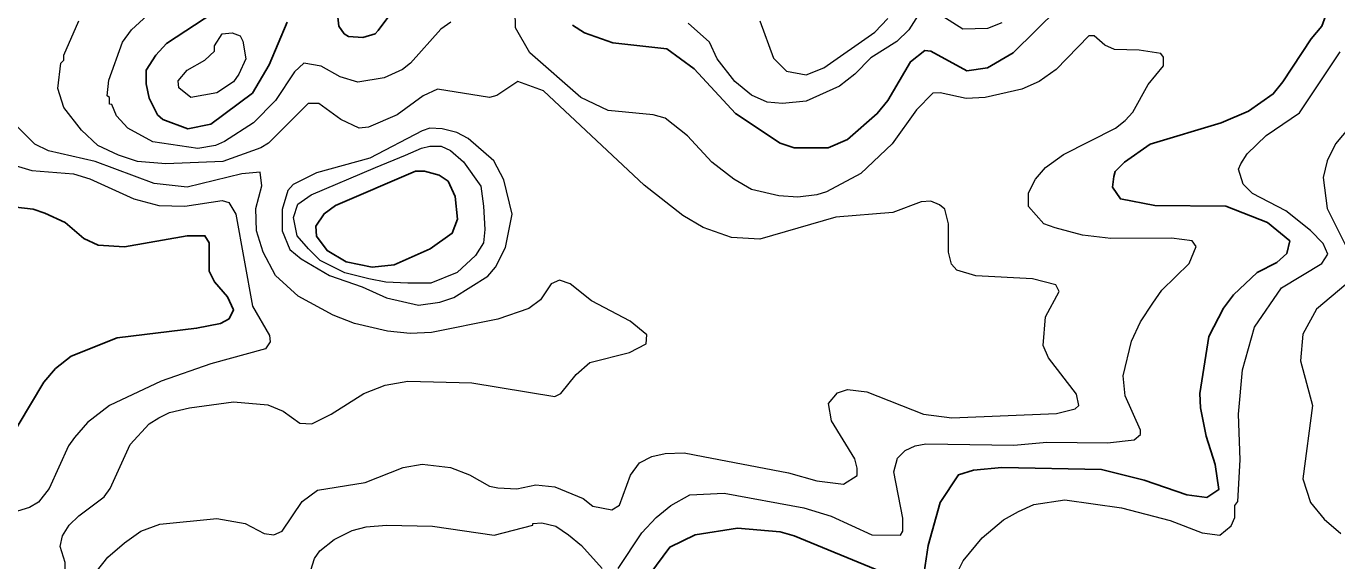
# Model space of a CAD drawing. Extents: x 423 to 448.8, y 7456.3 to 7484.
# Drawn here: x 431.771 to 433.481, y 7472.442 to 7473.139 of the extents above; entities that cross this region are included whole.
import ezdxf

# ---------------------------------------------------------------- set-up
doc = ezdxf.new("R2010")
doc.units = 0
doc.header["$LTSCALE"] = 0.032
doc.layers.add('1', color=7, linetype='Continuous', lineweight=25)
doc.layers.add('2', color=7, linetype='Continuous', lineweight=13)

msp = doc.modelspace()

# ---------------------------------------------------------------- linework, layer by layer
at = {"layer": '1'}
for points in [[(432.2444, 7473.152), (432.2305, 7473.1334), (432.2266, 7473.1288), (432.2104, 7473.1242), (432.1919, 7473.1257), (432.1864, 7473.1288), (432.1795, 7473.1389), (432.1756, 7473.1706)], [(432.9429, 7472.4273), (432.9483, 7472.4621), (432.9638, 7472.5178), (432.9877, 7472.5541), (433.0071, 7472.5603), (433.0442, 7472.5634), (433.1741, 7472.5611), (433.2298, 7472.5472), (433.2855, 7472.5278), (433.3118, 7472.5247), (433.3273, 7472.5348), (433.3226, 7472.5673), (433.311, 7472.6044), (433.3033, 7472.6415), (433.3025, 7472.6601), (433.3141, 7472.7344), (433.3334, 7472.7715), (433.3466, 7472.7885), (433.3775, 7472.8179), (433.4031, 7472.831), (433.4162, 7472.8426), (433.4201, 7472.8589), (433.3907, 7472.8829), (433.3366, 7472.9045), (433.2438, 7472.9053), (433.1989, 7472.9138), (433.1888, 7472.9292), (433.1903, 7472.9432), (433.1919, 7472.9494), (433.2043, 7472.9618), (433.2376, 7472.985), (433.3304, 7473.0128), (433.3659, 7473.0283), (433.3984, 7473.0507), (433.4108, 7473.0662), (433.4479, 7473.1226), (433.4619, 7473.1389), (433.4711, 7473.1652)], [(432.1121, 7473.1443), (432.0882, 7473.0886), (432.0665, 7473.0515), (432.0124, 7473.0113), (431.9822, 7473.005), (431.9497, 7473.0174), (431.9428, 7473.0236), (431.932, 7473.0453), (431.9281, 7473.0639), (431.9281, 7473.0816), (431.9405, 7473.101), (431.9544, 7473.1164), (432.0163, 7473.1567)], [(433.1177, 7473.1621), (433.0589, 7473.104), (433.0256, 7473.0847), (432.9985, 7473.0809), (432.9514, 7473.1064)], [(432.9514, 7473.1064), (432.9436, 7473.1071), (432.9251, 7473.0925), (432.8957, 7473.0422), (432.8818, 7473.0251), (432.8431, 7472.9911), (432.8176, 7472.9803), (432.7735, 7472.9803), (432.7549, 7472.9865), (432.6969, 7473.0251), (432.6428, 7473.0832), (432.6072, 7473.1095), (432.5368, 7473.1172), (432.4997, 7473.1304), (432.4842, 7473.1404)], [(431.7448, 7472.592), (431.7943, 7472.6748), (431.8097, 7472.6926), (431.8299, 7472.7088), (431.8902, 7472.7328), (431.9938, 7472.7452), (432.0247, 7472.7513), (432.0364, 7472.7575), (432.0418, 7472.7691), (432.0341, 7472.7862), (432.017, 7472.8055), (432.01, 7472.8194), (432.0101, 7472.8566), (432.0046, 7472.8658), (431.9815, 7472.8658), (431.8995, 7472.8511), (431.8655, 7472.8535), (431.8468, 7472.862), (431.8221, 7472.8829), (431.7958, 7472.8952), (431.7804, 7472.9006), (431.7309, 7472.9061)], [(432.5763, 7472.4126), (432.6111, 7472.4598), (432.6443, 7472.476), (432.6992, 7472.4845), (432.7549, 7472.4799), (432.7735, 7472.4745), (432.8864, 7472.4281)]]:
    msp.add_lwpolyline(points, dxfattribs=at)
msp.add_lwpolyline([(432.2513, 7472.8279), (432.2986, 7472.8488), (432.3272, 7472.8689), (432.3342, 7472.8875), (432.3311, 7472.9169), (432.3218, 7472.937), (432.3102, 7472.9447), (432.2909, 7472.9501), (432.2792, 7472.9501), (432.1748, 7472.9053), (432.1601, 7472.8945), (432.1493, 7472.8782), (432.1501, 7472.8651), (432.164, 7472.8465), (432.1888, 7472.8318), (432.2228, 7472.8248)], close=True, dxfattribs=at)
at = {"layer": '2'}
for points in [[(432.3256, 7473.1443), (432.3125, 7473.135), (432.273, 7473.0909), (432.2622, 7473.0824), (432.2383, 7473.0716), (432.2042, 7473.0661), (432.181, 7473.0731), (432.1563, 7473.087), (432.1338, 7473.0909), (432.1214, 7473.0793), (432.0967, 7473.0422), (432.0681, 7473.0128), (432.0302, 7472.9888), (432.0186, 7472.9834), (431.9954, 7472.9795), (431.9366, 7472.988), (431.9041, 7473.0058), (431.8894, 7473.0221), (431.8832, 7473.0368), (431.8801, 7473.0375), (431.8801, 7473.046), (431.877, 7473.0483), (431.8793, 7473.0685), (431.8971, 7473.118), (431.9088, 7473.1342), (431.9559, 7473.1775)], [(432.9328, 7473.0298), (432.9011, 7472.9857), (432.8601, 7472.947), (432.8153, 7472.923), (432.8029, 7472.9192), (432.7781, 7472.9161), (432.7534, 7472.9176), (432.7178, 7472.9261), (432.6946, 7472.9393), (432.666, 7472.9617), (432.6342, 7472.9958), (432.6048, 7473.019), (432.5894, 7473.0236), (432.5306, 7473.029), (432.495, 7473.046), (432.4285, 7473.104), (432.4099, 7473.1366), (432.4092, 7473.159)], [(432.9351, 7473.1535), (432.9227, 7473.1342), (432.9073, 7473.1188), (432.8732, 7473.0979), (432.8524, 7473.0762), (432.8323, 7473.0608), (432.789, 7473.0414), (432.758, 7473.0383), (432.7379, 7473.0398), (432.7178, 7473.0491), (432.6961, 7473.0669), (432.6729, 7473.0963), (432.6629, 7473.118), (432.635, 7473.1427)], [(432.7286, 7473.1458), (432.7464, 7473.0971), (432.7634, 7473.0801), (432.789, 7473.0754), (432.8122, 7473.0847), (432.8787, 7473.1311), (432.8957, 7473.1489)], [(433.0442, 7473.1435), (433.0256, 7473.1358), (432.9932, 7473.135), (432.9544, 7473.1597)], [(432.1393, 7473.0383), (432.0874, 7472.9865), (432.0774, 7472.9803), (432.0279, 7472.9625), (431.9536, 7472.9594), (431.9165, 7472.9625), (431.8917, 7472.971), (431.8647, 7472.9834), (431.8437, 7473.0035), (431.8206, 7473.0329), (431.8129, 7473.0577), (431.8167, 7473.0909), (431.8206, 7473.0948), (431.8206, 7473.101), (431.8399, 7473.1458)], [(432.5438, 7472.4319), (432.5747, 7472.4783), (432.5933, 7472.4984), (432.6126, 7472.5139), (432.6374, 7472.5278), (432.6822, 7472.5301), (432.7859, 7472.5108), (432.8214, 7472.5), (432.8748, 7472.476), (432.9119, 7472.4752), (432.915, 7472.4807), (432.915, 7472.4977), (432.9034, 7472.558), (432.908, 7472.5758), (432.9181, 7472.5858), (432.9313, 7472.592), (432.9452, 7472.5943), (433.0597, 7472.5928), (433.103, 7472.5967), (433.1819, 7472.5959), (433.2167, 7472.5997), (433.2252, 7472.6067), (433.2252, 7472.6122), (433.2051, 7472.657), (433.2027, 7472.6833), (433.2136, 7472.7282), (433.2252, 7472.7537), (433.2414, 7472.7777), (433.253, 7472.7947), (433.2886, 7472.8295), (433.2979, 7472.8519), (433.2925, 7472.8589), (433.2654, 7472.8627), (433.1865, 7472.862), (433.1494, 7472.8666), (433.1138, 7472.8759), (433.0991, 7472.8813), (433.079, 7472.9037), (433.079, 7472.9215), (433.0883, 7472.9393), (433.1014, 7472.9548), (433.1246, 7472.9718), (433.1927, 7473.0058), (433.205, 7473.0159), (433.2151, 7473.0267), (433.2352, 7473.0631), (433.2553, 7473.0871), (433.2553, 7473.0986), (433.2515, 7473.1033), (433.2236, 7473.1079), (433.1912, 7473.1087), (433.1787, 7473.1141), (433.1648, 7473.1265), (433.1579, 7473.1265), (433.1153, 7473.0824), (433.0929, 7473.0669), (433.0705, 7473.0569), (433.0225, 7473.046), (432.9978, 7473.0445), (432.9638, 7473.0522), (432.9544, 7473.0515), (432.9328, 7473.0298)], [(433.4147, 7472.8983), (433.3714, 7472.9207), (433.359, 7472.9331), (433.3528, 7472.9525), (433.3559, 7472.9594), (433.3644, 7472.9726), (433.3892, 7472.9966), (433.4325, 7473.0259), (433.4858, 7473.1056)], [(431.8631, 7472.428), (431.8778, 7472.4466), (431.8995, 7472.4652), (431.9211, 7472.4806), (431.9459, 7472.4899), (432.0201, 7472.4969), (432.0573, 7472.4907), (432.082, 7472.4776), (432.0944, 7472.476), (432.1052, 7472.4807), (432.1315, 7472.5193), (432.1516, 7472.534), (432.2135, 7472.5441), (432.263, 7472.5634), (432.2878, 7472.568), (432.3249, 7472.5634), (432.3496, 7472.5541), (432.3759, 7472.5394), (432.3868, 7472.5371), (432.4115, 7472.5356), (432.4363, 7472.541), (432.461, 7472.5386), (432.4981, 7472.5232), (432.5105, 7472.5131), (432.5353, 7472.5085), (432.5453, 7472.5147), (432.56, 7472.5534), (432.5716, 7472.5696), (432.5878, 7472.5781), (432.6049, 7472.582), (432.6296, 7472.5828), (432.6544, 7472.5781), (432.7658, 7472.5565), (432.8029, 7472.5464), (432.8377, 7472.5417), (432.8555, 7472.5533), (432.8555, 7472.5627), (432.8524, 7472.575), (432.8222, 7472.6245), (432.8183, 7472.6469), (432.8299, 7472.6609), (432.8431, 7472.6655), (432.8679, 7472.6624), (432.9421, 7472.633), (432.9792, 7472.6284), (433.1154, 7472.6338), (433.1401, 7472.64), (433.1447, 7472.6446), (433.1416, 7472.6593), (433.1053, 7472.7065), (433.0983, 7472.7227), (433.1014, 7472.7599), (433.1192, 7472.7931), (433.1146, 7472.8016), (433.0844, 7472.8094), (433.0102, 7472.8133), (432.9854, 7472.821), (432.9784, 7472.8287), (432.9746, 7472.8442), (432.9746, 7472.8813), (432.9699, 7472.9006), (432.963, 7472.9061), (432.9514, 7472.9107), (432.939, 7472.9099), (432.9019, 7472.896), (432.8276, 7472.8898), (432.7286, 7472.8612), (432.6915, 7472.8635), (432.6544, 7472.8767), (432.6281, 7472.8921), (432.5778, 7472.9316), (432.4463, 7473.0545), (432.413, 7473.0669), (432.3852, 7473.0484), (432.3759, 7473.046), (432.3078, 7473.0569), (432.2893, 7473.0483), (432.2553, 7473.0236), (432.2181, 7473.0074), (432.2058, 7473.0058), (432.1818, 7473.0174), (432.1532, 7473.0383), (432.1393, 7473.0383)], [(431.932, 7472.6206), (431.9443, 7472.6284), (431.9582, 7472.6354), (431.9846, 7472.6415), (432.0418, 7472.6492), (432.0867, 7472.6454), (432.1067, 7472.6369), (432.1284, 7472.6214), (432.1439, 7472.6206), (432.1694, 7472.633), (432.212, 7472.6601), (432.2398, 7472.6709), (432.2692, 7472.6763), (432.3527, 7472.674), (432.461, 7472.6562), (432.4688, 7472.6601), (432.4888, 7472.6848), (432.5066, 7472.7003), (432.5585, 7472.7134), (432.5801, 7472.725), (432.5809, 7472.7367), (432.5592, 7472.7545), (432.509, 7472.7807), (432.4811, 7472.8032), (432.4672, 7472.8078), (432.4563, 7472.8032), (432.4424, 7472.7823), (432.427, 7472.7707), (432.3868, 7472.7568), (432.3001, 7472.7398), (432.2723, 7472.7382), (432.2429, 7472.7413), (432.1996, 7472.7513), (432.1717, 7472.7622), (432.1261, 7472.787), (432.0967, 7472.814), (432.0805, 7472.8442), (432.072, 7472.872), (432.0712, 7472.9014), (432.0789, 7472.9308), (432.0766, 7472.9486), (432.0526, 7472.9463), (431.9815, 7472.9292), (431.9382, 7472.9339), (431.8616, 7472.9625), (431.8005, 7472.9764), (431.7827, 7472.985), (431.7556, 7473.012)], [(433.5067, 7473.0182), (433.4796, 7472.9857), (433.4688, 7472.9633), (433.4634, 7472.9417)], [(431.7455, 7472.961), (431.7788, 7472.9509), (431.833, 7472.9463), (431.8546, 7472.9401), (431.9119, 7472.9138), (431.9443, 7472.9053), (431.9784, 7472.9045), (432.0271, 7472.9115), (432.0356, 7472.9091), (432.0449, 7472.8937), (432.0665, 7472.7738), (432.0889, 7472.7359), (432.0897, 7472.7274), (432.0835, 7472.7181), (432.0124, 7472.6988), (431.9474, 7472.6763), (431.8801, 7472.6446), (431.8515, 7472.6222), (431.8345, 7472.6029), (431.8267, 7472.592), (431.8012, 7472.5364), (431.7873, 7472.5186), (431.7757, 7472.5116), (431.7432, 7472.5015)], [(433.4634, 7472.9417), (433.4688, 7472.9014), (433.5028, 7472.8326)], [(432.9831, 7472.4203), (432.9939, 7472.442), (433.0187, 7472.4721), (433.0465, 7472.4953), (433.0659, 7472.5062), (433.086, 7472.5154), (433.1262, 7472.5216), (433.2004, 7472.5108), (433.2639, 7472.4946), (433.3056, 7472.4783), (433.3288, 7472.4752), (433.3435, 7472.4876), (433.3481, 7472.4984), (433.3481, 7472.5139), (433.352, 7472.5193), (433.3551, 7472.5735), (433.3528, 7472.633), (433.3582, 7472.6911), (433.3737, 7472.7467), (433.4092, 7472.7978), (433.4619, 7472.8295), (433.4696, 7472.8419), (433.4634, 7472.8558), (433.4471, 7472.8728), (433.4147, 7472.8983)], [(433.4928, 7472.8024), (433.4549, 7472.7699), (433.4371, 7472.7375), (433.434, 7472.7026), (433.4495, 7472.6446), (433.4371, 7472.5487), (433.4471, 7472.5178), (433.4649, 7472.4961), (433.4866, 7472.4775)], [(431.7402, 7472.4195), (431.7819, 7472.418), (431.819, 7472.4234), (431.8221, 7472.4288), (431.8221, 7472.4397), (431.8159, 7472.4606), (431.819, 7472.4745), (431.8275, 7472.4884), (431.8399, 7472.5007), (431.8732, 7472.5255), (431.8809, 7472.5364), (431.9072, 7472.5936), (431.932, 7472.6206)], [(432.1362, 7472.4087), (432.1477, 7472.4451), (432.1547, 7472.4551), (432.1732, 7472.4698), (432.1965, 7472.4814), (432.2151, 7472.4861), (432.2414, 7472.4884), (432.3017, 7472.4869), (432.3821, 7472.4752), (432.4324, 7472.4884), (432.4324, 7472.4907), (432.444, 7472.4915), (432.4626, 7472.4869), (432.4788, 7472.476), (432.4958, 7472.4621), (432.5229, 7472.4319)]]:
    msp.add_lwpolyline(points, dxfattribs=at)
for points in [[(432.0046, 7473.0947), (432.017, 7473.1064), (432.017, 7473.1134), (432.0271, 7473.1288), (432.0403, 7473.1304), (432.0506, 7473.1262), (432.0541, 7473.1195), (432.058, 7473.0963), (432.0487, 7473.0762), (432.0418, 7473.0662), (432.0201, 7473.0522), (431.9861, 7473.0461), (431.9706, 7473.0584), (431.9698, 7473.0677), (431.9815, 7473.0816)], [(432.3295, 7472.7854), (432.3736, 7472.8132), (432.3837, 7472.8248), (432.3968, 7472.8504), (432.4053, 7472.8937), (432.3945, 7472.9386), (432.3813, 7472.9633), (432.3481, 7472.9927), (432.3334, 7473.0004), (432.3141, 7473.0051), (432.2978, 7473.0058), (432.2878, 7473.0027), (432.2197, 7472.9671), (432.1501, 7472.9478), (432.1199, 7472.9324), (432.1129, 7472.9246), (432.1052, 7472.8999), (432.1052, 7472.872), (432.1152, 7472.848), (432.13, 7472.8357), (432.1671, 7472.814), (432.2096, 7472.7993), (432.2414, 7472.7846), (432.2831, 7472.7753), (432.311, 7472.7792)], [(432.2272, 7472.9548), (432.2662, 7472.9708), (432.287, 7472.9799), (432.2982, 7472.9825), (432.3127, 7472.9825), (432.3249, 7472.9767), (432.342, 7472.9622), (432.3645, 7472.9302), (432.3682, 7472.9045), (432.3698, 7472.8741), (432.3682, 7472.8565), (432.3575, 7472.8399), (432.3335, 7472.818), (432.2993, 7472.8041), (432.2694, 7472.8041), (432.2405, 7472.8052), (432.2186, 7472.8095), (432.1871, 7472.8175), (432.1551, 7472.8335), (432.1396, 7472.8485), (432.1251, 7472.8656), (432.1203, 7472.8896), (432.1257, 7472.9067), (432.1433, 7472.919)]]:
    msp.add_lwpolyline(points, close=True, dxfattribs=at)

doc.saveas('drawing.dxf')
